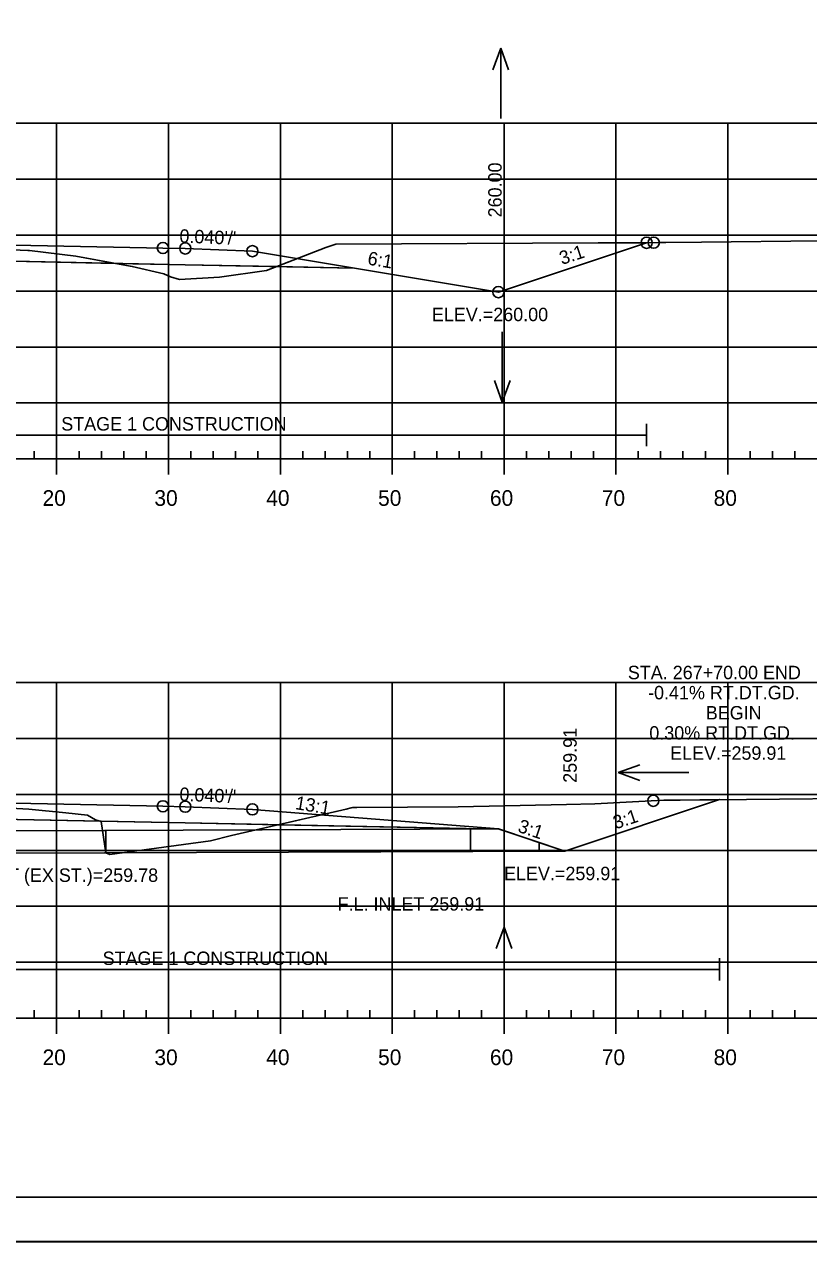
# Model space of a CAD drawing. Extents: x 1365647 to 1367999, y 387113 to 400173.
# Drawn here: x 1365911.2 to 1365981.3, y 394839.6 to 394948.4 of the extents above; entities that cross this region are included whole.
import ezdxf

# ---------------------------------------------------------------- set-up
doc = ezdxf.new("R2010")
doc.units = 0
for name, color, linetype in [('R_Alt Surface', 7, 'Continuous'), ('R_Axis', 7, 'Continuous'), ('R_Axis Annot', 7, 'Continuous'), ('R_Border', 7, 'Continuous'), ('R_Border Notes', 7, 'Continuous'), ('R_Contours', 7, 'Continuous'), ('R_Exist Surface', 7, 'Continuous'), ('R_Fin Surface', 7, 'Continuous'), ('R_Fin Surface Annot', 7, 'Continuous'), ('R_Grid', 7, 'Continuous'), ('R_No Plot', 7, 'Continuous'), ('R_Proposed Const Limits', 7, 'Continuous'), ('R_Water', 7, 'Continuous'), ('R_Water Annot', 7, 'Continuous')]:
    doc.layers.add(name, color=color, linetype=linetype)

msp = doc.modelspace()

# ---------------------------------------------------------------- linework, layer by layer
at = {"layer": 'R_Alt Surface'}
for points in [[(1365847.47, 394926.6), (1365862.59, 394926.91), (1365882.58, 394927.31), (1365882.58, 394928.59), (1365894.09, 394928.82), (1365906.05, 394928.58), (1365906.05, 394927.3), (1365925.59, 394926.91), (1365940.72, 394926.6)], [(1365839.82, 394876.54), (1365862.59, 394877), (1365882.56, 394877.4), (1365882.56, 394878.68), (1365894.09, 394878.91), (1365906.05, 394878.68), (1365906.05, 394877.39), (1365925.59, 394877), (1365953.66, 394876.43)]]:
    msp.add_lwpolyline(points, dxfattribs=at)
at = {"layer": 'R_Axis'}
for p, q in [((1365749.09, 394909.55), (1366039.09, 394909.55)), ((1365912.09, 394909.55), (1365912.09, 394910.25)), ((1365914.09, 394908.15), (1365914.09, 394909.55)), ((1365916.09, 394909.55), (1365916.09, 394910.25)), ((1365918.09, 394909.55), (1365918.09, 394910.25)), ((1365920.09, 394909.55), (1365920.09, 394910.25)), ((1365922.09, 394909.55), (1365922.09, 394910.25)), ((1365924.09, 394908.15), (1365924.09, 394909.55)), ((1365926.09, 394909.55), (1365926.09, 394910.25)), ((1365928.09, 394909.55), (1365928.09, 394910.25)), ((1365930.09, 394909.55), (1365930.09, 394910.25)), ((1365932.09, 394909.55), (1365932.09, 394910.25)), ((1365934.09, 394908.15), (1365934.09, 394909.55)), ((1365936.09, 394909.55), (1365936.09, 394910.25)), ((1365938.09, 394909.55), (1365938.09, 394910.25)), ((1365940.09, 394909.55), (1365940.09, 394910.25)), ((1365942.09, 394909.55), (1365942.09, 394910.25)), ((1365944.09, 394908.15), (1365944.09, 394909.55)), ((1365946.09, 394909.55), (1365946.09, 394910.25)), ((1365948.09, 394909.55), (1365948.09, 394910.25)), ((1365950.09, 394909.55), (1365950.09, 394910.25)), ((1365952.09, 394909.55), (1365952.09, 394910.25)), ((1365954.09, 394908.15), (1365954.09, 394909.55)), ((1365956.09, 394909.55), (1365956.09, 394910.25)), ((1365958.09, 394909.55), (1365958.09, 394910.25)), ((1365960.09, 394909.55), (1365960.09, 394910.25)), ((1365962.09, 394909.55), (1365962.09, 394910.25)), ((1365964.09, 394908.15), (1365964.09, 394909.55)), ((1365966.09, 394909.55), (1365966.09, 394910.25)), ((1365968.09, 394909.55), (1365968.09, 394910.25)), ((1365970.09, 394909.55), (1365970.09, 394910.25)), ((1365972.09, 394909.55), (1365972.09, 394910.25)), ((1365974.09, 394908.15), (1365974.09, 394909.55)), ((1365976.09, 394909.55), (1365976.09, 394910.25)), ((1365978.09, 394909.55), (1365978.09, 394910.25)), ((1365980.09, 394909.55), (1365980.09, 394910.25)), ((1365749.09, 394859.55), (1366039.09, 394859.55)), ((1365912.09, 394859.55), (1365912.09, 394860.25)), ((1365914.09, 394858.15), (1365914.09, 394859.55)), ((1365916.09, 394859.55), (1365916.09, 394860.25)), ((1365918.09, 394859.55), (1365918.09, 394860.25)), ((1365920.09, 394859.55), (1365920.09, 394860.25)), ((1365922.09, 394859.55), (1365922.09, 394860.25)), ((1365924.09, 394858.15), (1365924.09, 394859.55)), ((1365926.09, 394859.55), (1365926.09, 394860.25)), ((1365928.09, 394859.55), (1365928.09, 394860.25)), ((1365930.09, 394859.55), (1365930.09, 394860.25)), ((1365932.09, 394859.55), (1365932.09, 394860.25)), ((1365934.09, 394858.15), (1365934.09, 394859.55)), ((1365936.09, 394859.55), (1365936.09, 394860.25)), ((1365938.09, 394859.55), (1365938.09, 394860.25)), ((1365940.09, 394859.55), (1365940.09, 394860.25)), ((1365942.09, 394859.55), (1365942.09, 394860.25)), ((1365944.09, 394858.15), (1365944.09, 394859.55)), ((1365946.09, 394859.55), (1365946.09, 394860.25)), ((1365948.09, 394859.55), (1365948.09, 394860.25)), ((1365950.09, 394859.55), (1365950.09, 394860.25)), ((1365952.09, 394859.55), (1365952.09, 394860.25)), ((1365954.09, 394858.15), (1365954.09, 394859.55)), ((1365956.09, 394859.55), (1365956.09, 394860.25)), ((1365958.09, 394859.55), (1365958.09, 394860.25)), ((1365960.09, 394859.55), (1365960.09, 394860.25)), ((1365962.09, 394859.55), (1365962.09, 394860.25)), ((1365964.09, 394858.15), (1365964.09, 394859.55)), ((1365966.09, 394859.55), (1365966.09, 394860.25)), ((1365968.09, 394859.55), (1365968.09, 394860.25)), ((1365970.09, 394859.55), (1365970.09, 394860.25)), ((1365972.09, 394859.55), (1365972.09, 394860.25)), ((1365974.09, 394858.15), (1365974.09, 394859.55)), ((1365976.09, 394859.55), (1365976.09, 394860.25)), ((1365978.09, 394859.55), (1365978.09, 394860.25)), ((1365980.09, 394859.55), (1365980.09, 394860.25))]:
    msp.add_line(p, q, dxfattribs=at)
at = {"layer": 'R_Border'}
msp.add_line((1366052.27, 394843.55), (1365736.09, 394843.55), dxfattribs=at)
at = {"layer": 'R_Contours'}
for points in [[(1365906.05, 394928.43), (1365911.5, 394928.19), (1365911.56, 394928.18), (1365911.61, 394928.18), (1365911.64, 394928.18), (1365911.67, 394928.17), (1365915.79, 394927.68), (1365919.35, 394927.03), (1365906.05, 394927.3)], [(1365933.79, 394926.74), (1365938.16, 394928.44), (1365939.06, 394928.74), (1365962.51, 394928.85), (1365966.84, 394928.87), (1365953.59, 394924.46), (1365940.72, 394926.6)], [(1365919.35, 394927.03), (1365920.85, 394926.76), (1365923.67, 394926.1), (1365924.28, 394925.81), (1365925.08, 394925.6), (1365928.64, 394925.78), (1365932.85, 394926.38), (1365933.79, 394926.74), (1365925.59, 394926.91)], [(1365933.88, 394876.83), (1365939.99, 394878.24), (1365940.43, 394878.34), (1365940.55, 394878.37), (1365940.93, 394878.37), (1365949.98, 394878.43), (1365959.67, 394878.65), (1365962.22, 394878.71), (1365968.38, 394879.03), (1365968.56, 394879.04), (1365969.85, 394879.05), (1365973.35, 394879.08), (1365959.53, 394874.48), (1365953.66, 394876.43)], [(1365906.05, 394878.52), (1365907.84, 394878.44), (1365911.61, 394878.24), (1365914.91, 394877.91), (1365916.84, 394877.69), (1365917.55, 394877.27), (1365917.99, 394877.15), (1365906.05, 394877.39)], [(1365917.99, 394877.15), (1365918.08, 394877.12), (1365918.5, 394874.33), (1365918.85, 394874.19), (1365927.86, 394875.4), (1365929.71, 394875.87), (1365933.88, 394876.83), (1365925.59, 394877)]]:
    msp.add_lwpolyline(points, close=True, dxfattribs=at)
at = {"layer": 'R_Exist Surface'}
for points in [[(1365906.05, 394928.43), (1365911.5, 394928.19), (1365911.56, 394928.18), (1365911.61, 394928.18), (1365911.64, 394928.18), (1365911.67, 394928.17), (1365915.79, 394927.68), (1365920.85, 394926.76), (1365923.67, 394926.1), (1365924.28, 394925.81), (1365925.08, 394925.6), (1365928.64, 394925.78), (1365932.85, 394926.38), (1365938.16, 394928.44), (1365939.06, 394928.74), (1365962.51, 394928.85), (1365967.9, 394928.88), (1365968.57, 394928.89), (1365971.75, 394928.92), (1365993.03, 394929.16)], [(1365907.84, 394878.44), (1365911.61, 394878.24), (1365914.91, 394877.91), (1365916.84, 394877.69), (1365917.55, 394877.27), (1365918.08, 394877.12), (1365918.5, 394874.33), (1365918.85, 394874.19), (1365927.86, 394875.4), (1365929.71, 394875.87), (1365939.99, 394878.24), (1365940.43, 394878.34), (1365940.55, 394878.37), (1365940.93, 394878.37), (1365949.98, 394878.43), (1365959.67, 394878.65), (1365962.22, 394878.71), (1365968.38, 394879.03), (1365968.56, 394879.04), (1365969.85, 394879.05), (1365993.53, 394879.27)]]:
    msp.add_lwpolyline(points, dxfattribs=at)
at = {"layer": 'R_Fin Surface'}
for points in [[(1365830.49, 394925.1), (1365833.51, 394924.1), (1365834.59, 394924.46), (1365847.47, 394926.6), (1365856.59, 394928.12), (1365862.59, 394928.36), (1365864.59, 394928.4), (1365894.09, 394928.99), (1365923.59, 394928.4), (1365925.59, 394928.36), (1365931.59, 394928.12), (1365940.72, 394926.6), (1365953.59, 394924.46), (1365966.84, 394928.87)], [(1365856.59, 394928.12), (1365862.59, 394928.36), (1365864.59, 394928.4), (1365894.09, 394928.99), (1365923.59, 394928.4), (1365925.59, 394928.36), (1365931.59, 394928.12)], [(1365824.67, 394875.27), (1365828.5, 394873.99), (1365834.59, 394876.02), (1365839.82, 394876.54), (1365856.59, 394878.21), (1365862.59, 394878.45), (1365864.59, 394878.49), (1365894.09, 394879.08), (1365923.59, 394878.49), (1365925.59, 394878.45), (1365931.59, 394878.21), (1365953.59, 394876.46), (1365959.53, 394874.48), (1365959.53, 394874.48), (1365973.35, 394879.08)], [(1365856.59, 394878.21), (1365862.59, 394878.45), (1365864.59, 394878.49), (1365894.09, 394879.08), (1365923.59, 394878.49), (1365925.59, 394878.45), (1365931.59, 394878.21)], [(1365856.59, 394878.21), (1365862.59, 394878.45), (1365864.59, 394878.49), (1365894.09, 394879.08), (1365923.59, 394878.49), (1365925.59, 394878.45), (1365931.59, 394878.21)], [(1365931.59, 394878.21), (1365953.59, 394876.46)]]:
    msp.add_lwpolyline(points, dxfattribs=at)
at = {"layer": 'R_Grid'}
for p, q in [((1365749.09, 394939.55), (1366039.09, 394939.55)), ((1365914.09, 394909.55), (1365914.09, 394939.55)), ((1365924.09, 394909.55), (1365924.09, 394939.55)), ((1365934.09, 394909.55), (1365934.09, 394939.55)), ((1365944.09, 394909.55), (1365944.09, 394939.55)), ((1365954.09, 394909.55), (1365954.09, 394939.55)), ((1365964.09, 394909.55), (1365964.09, 394939.55)), ((1365974.09, 394909.55), (1365974.09, 394939.55)), ((1365749.09, 394934.55), (1366039.09, 394934.55)), ((1365749.09, 394929.55), (1366039.09, 394929.55)), ((1365749.09, 394924.55), (1366039.09, 394924.55)), ((1365749.09, 394919.55), (1366039.09, 394919.55)), ((1365749.09, 394914.55), (1366039.09, 394914.55)), ((1365749.09, 394909.55), (1366039.09, 394909.55)), ((1365749.09, 394889.55), (1366039.09, 394889.55)), ((1365914.09, 394859.55), (1365914.09, 394889.55)), ((1365924.09, 394859.55), (1365924.09, 394889.55)), ((1365934.09, 394859.55), (1365934.09, 394889.55)), ((1365944.09, 394859.55), (1365944.09, 394889.55)), ((1365954.09, 394859.55), (1365954.09, 394889.55)), ((1365964.09, 394859.55), (1365964.09, 394889.55)), ((1365974.09, 394859.55), (1365974.09, 394889.55)), ((1365749.09, 394884.55), (1366039.09, 394884.55)), ((1365749.09, 394879.55), (1366039.09, 394879.55)), ((1365749.09, 394874.55), (1366039.09, 394874.55)), ((1365749.09, 394869.55), (1366039.09, 394869.55)), ((1365749.09, 394864.55), (1366039.09, 394864.55)), ((1365749.09, 394859.55), (1366039.09, 394859.55))]:
    msp.add_line(p, q, dxfattribs=at)
at = {"layer": 'R_No Plot'}
msp.add_line((1365723.69, 394839.57), (1366057.03, 394839.57), dxfattribs=at)
msp.add_lwpolyline([(1365723.69, 395052.9), (1366057.03, 395052.9), (1366057.03, 394839.56), (1365723.69, 394839.56)], close=True, dxfattribs=at)
for centre in [(1365966.84, 394928.87), (1365967.48, 394928.88), (1365923.59, 394928.4), (1365923.59, 394928.4), (1365923.59, 394928.4), (1365923.59, 394928.4), (1365923.59, 394928.4), (1365925.59, 394928.36), (1365925.59, 394928.36), (1365925.59, 394928.36), (1365925.59, 394928.36), (1365925.59, 394928.36), (1365931.59, 394928.12), (1365931.59, 394928.12), (1365931.59, 394928.12), (1365931.59, 394928.12), (1365931.59, 394928.12), (1365953.59, 394924.46), (1365923.59, 394878.49), (1365923.59, 394878.49), (1365923.59, 394878.49), (1365923.59, 394878.49), (1365923.59, 394878.49), (1365925.59, 394878.45), (1365925.59, 394878.45), (1365925.59, 394878.45), (1365925.59, 394878.45), (1365925.59, 394878.45), (1365967.44, 394878.98), (1365967.44, 394878.98), (1365931.59, 394878.21), (1365931.59, 394878.21), (1365931.59, 394878.21), (1365931.59, 394878.21), (1365931.59, 394878.21)]:
    msp.add_circle(centre, 0.5, dxfattribs=at)
at = {"layer": 'R_Proposed Const Limits'}
msp.add_lwpolyline([(1365931.59, 394928.12), (1365953.59, 394924.46), (1365966.84, 394928.87)], dxfattribs=at)
at = {"layer": 'R_Water'}
for p, q in [((1365966.84, 394910.68), (1365966.84, 394912.68)), ((1365882.58, 394911.68), (1365966.84, 394911.68)), ((1365867.43, 394876.14), (1365918.49, 394876.33)), ((1365953.59, 394876.46), (1365918.38, 394876.33)), ((1365918.49, 394876.33), (1365918.5, 394874.33)), ((1365951.09, 394876.45), (1365951.09, 394874.45)), ((1365957.22, 394875.25), (1365957.22, 394874.47)), ((1365867.44, 394874.14), (1365918.5, 394874.33)), ((1365959.53, 394874.48), (1365918.38, 394874.33)), ((1365973.35, 394862.91), (1365973.35, 394864.91)), ((1365882.56, 394863.91), (1365973.35, 394863.91))]:
    msp.add_line(p, q, dxfattribs=at)
at = {"layer": 'R_Water Annot'}
for p, q in [((1365953.8, 394946.26), (1365953.1, 394944.34)), ((1365953.8, 394939.98), (1365953.8, 394946.26)), ((1365953.8, 394946.26), (1365954.5, 394944.34)), ((1365953.93, 394920.91), (1365953.93, 394914.63)), ((1365953.93, 394914.63), (1365953.23, 394916.55)), ((1365953.93, 394914.63), (1365954.63, 394916.55)), ((1365964.31, 394881.5), (1365966.24, 394882.2)), ((1365970.6, 394881.5), (1365964.31, 394881.5)), ((1365964.31, 394881.5), (1365966.24, 394880.8)), ((1365954.09, 394867.69), (1365953.39, 394865.77)), ((1365954.09, 394861.4), (1365954.09, 394867.69)), ((1365954.09, 394867.69), (1365954.79, 394865.77))]:
    msp.add_line(p, q, dxfattribs=at)

# ---------------------------------------------------------------- texts
at = {"layer": 'R_Axis Annot'}
for s, p in [('20', (1365912.83, 394905.35)), ('30', (1365922.83, 394905.35)), ('40', (1365932.83, 394905.35)), ('50', (1365942.83, 394905.35)), ('60', (1365952.83, 394905.35)), ('70', (1365962.83, 394905.35)), ('80', (1365972.83, 394905.35)), ('20', (1365912.83, 394855.35)), ('30', (1365922.83, 394855.35)), ('40', (1365932.83, 394855.35)), ('50', (1365942.83, 394855.35)), ('60', (1365952.83, 394855.35)), ('70', (1365962.83, 394855.35)), ('80', (1365972.83, 394855.35))]:
    msp.add_text(s, height=1.4, dxfattribs=at).set_placement(p)
at = {"layer": 'R_Border Notes'}
for s, p in [('ELEV.=260.00', (1365947.64, 394921.86)), ('F.L. INLET (EXIST.)=259.78', (1365902.96, 394871.73)), ('ELEV.=259.91', (1365954.09, 394871.88))]:
    msp.add_text(s, height=1.2, dxfattribs=at).set_placement(p)
at = {"layer": 'R_Fin Surface Annot'}
for s, rotation, p in [('260.00', 90, (1365953.88, 394931.14)), ("0.040'/'", 357.7094, (1365925.05, 394928.89)), ('6:1', 350.5377, (1365941.83, 394926.93)), ('3:1', 18.4349, (1365959.27, 394926.88)), ('259.91', 90, (1365960.59, 394880.59)), ("0.040'/'", 357.7094, (1365925.05, 394878.98)), ('13:1', 350.5377, (1365935.37, 394878.24)), ('3:1', 18.4349, (1365964.07, 394876.42)), ('3:1', 341.5651, (1365955.24, 394876.23))]:
    msp.add_text(s, height=1.2, rotation=rotation, dxfattribs=at).set_placement(p)
at = {"layer": 'R_Water'}
for s, p in [('STAGE 1 CONSTRUCTION', (1365914.5, 394912.08)), ('STA. 267+70.00 END', (1365965.16, 394889.85)), ('-0.41% RT.DT.GD.', (1365966.97, 394888.05)), ('BEGIN', (1365972.13, 394886.25)), ('0.30% RT.DT.GD.', (1365967.08, 394884.45)), ('ELEV.=259.91', (1365968.94, 394882.65)), ('F.L. INLET 259.91', (1365939.21, 394869.16)), ('STAGE 1 CONSTRUCTION', (1365918.2, 394864.3))]:
    msp.add_text(s, height=1.2, dxfattribs=at).set_placement(p)

doc.saveas('drawing.dxf')
